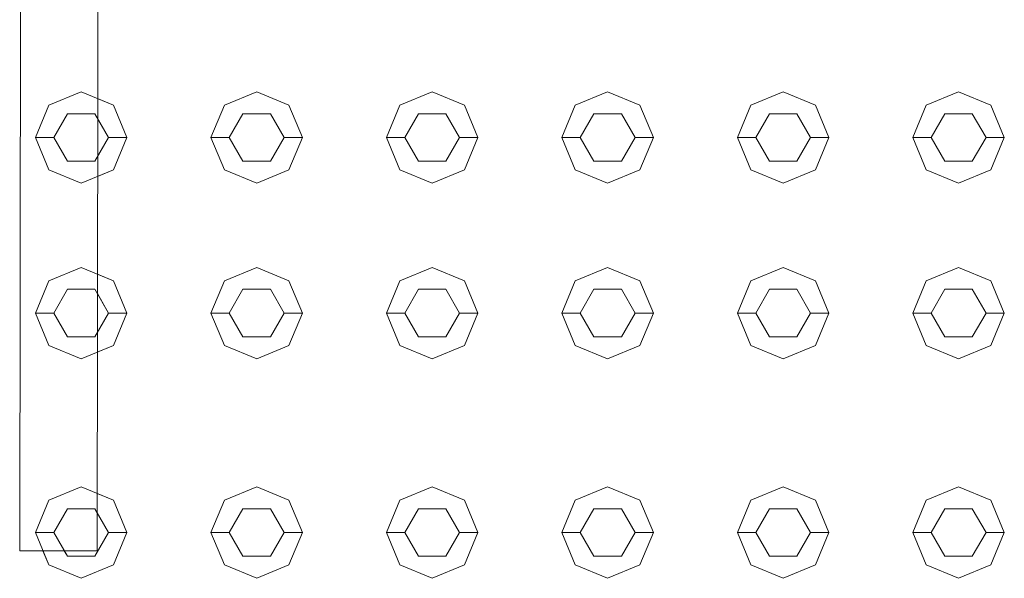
# Model space of a CAD drawing. Header units: millimetres. Extents: x 321 to 585, y -277 to 9.
# Tile 800 of 1056: x 344.364 to 344.903, y -16.698 to -16.392. Entities that reach past the tile are written whole.
import ezdxf

# ---------------------------------------------------------------- set-up
doc = ezdxf.new("R2010")
doc.units = ezdxf.units.MM
doc.header["$MEASUREMENT"] = 0
doc.layers.add('IFC-Elemento construtivo genérico-Contorno', color=253, linetype='Continuous', lineweight=5)
doc.layers.add('IFC-Porta-Contorno', color=142, linetype='Continuous', lineweight=5)

msp = doc.modelspace()

# ---------------------------------------------------------------- linework, layer by layer
at = {"layer": 'IFC-Elemento construtivo genérico-Contorno', "lineweight": 5}
for p, q in [((344.38007, -16.43909), (344.39775, -16.43177)), ((344.39775, -16.43177), (344.41543, -16.43909)), ((344.47607, -16.43909), (344.49375, -16.43177)), ((344.47607, -16.43909), (344.49375, -16.43177)), ((344.49375, -16.43177), (344.51143, -16.43909)), ((344.49375, -16.43177), (344.51143, -16.43909)), ((344.57207, -16.43909), (344.58975, -16.43177)), ((344.57207, -16.43909), (344.58975, -16.43177)), ((344.58975, -16.43177), (344.60743, -16.43909)), ((344.58975, -16.43177), (344.60743, -16.43909)), ((344.66807, -16.43909), (344.68575, -16.43177)), ((344.66807, -16.43909), (344.68575, -16.43177)), ((344.68575, -16.43177), (344.70343, -16.43909)), ((344.68575, -16.43177), (344.70343, -16.43909)), ((344.76407, -16.43909), (344.78175, -16.43177)), ((344.76407, -16.43909), (344.78175, -16.43177)), ((344.78175, -16.43177), (344.79943, -16.43909)), ((344.78175, -16.43177), (344.79943, -16.43909)), ((344.86007, -16.43909), (344.87775, -16.43177)), ((344.86007, -16.43909), (344.87775, -16.43177)), ((344.87775, -16.43177), (344.89543, -16.43909)), ((344.87775, -16.43177), (344.89543, -16.43909)), ((344.37275, -16.45677), (344.38007, -16.43909)), ((344.40675, -16.4355), (344.41543, -16.43909)), ((344.41543, -16.43909), (344.42275, -16.45677)), ((344.41543, -16.43909), (344.42275, -16.45677)), ((344.46875, -16.45677), (344.47607, -16.43909)), ((344.46875, -16.45677), (344.47607, -16.43909)), ((344.51143, -16.43909), (344.51875, -16.45677)), ((344.51143, -16.43909), (344.51875, -16.45677)), ((344.56475, -16.45677), (344.57207, -16.43909)), ((344.56475, -16.45677), (344.57207, -16.43909)), ((344.60743, -16.43909), (344.61475, -16.45677)), ((344.60743, -16.43909), (344.61475, -16.45677)), ((344.66075, -16.45677), (344.66807, -16.43909)), ((344.66075, -16.45677), (344.66807, -16.43909)), ((344.70343, -16.43909), (344.71075, -16.45677)), ((344.70343, -16.43909), (344.71075, -16.45677)), ((344.75675, -16.45677), (344.76407, -16.43909)), ((344.75675, -16.45677), (344.76407, -16.43909)), ((344.79943, -16.43909), (344.80675, -16.45677)), ((344.79943, -16.43909), (344.80675, -16.45677)), ((344.85275, -16.45677), (344.86007, -16.43909)), ((344.85275, -16.45677), (344.86007, -16.43909)), ((344.89543, -16.43909), (344.90275, -16.45677)), ((344.89543, -16.43909), (344.90275, -16.45677)), ((344.38275, -16.45677), (344.39025, -16.44378)), ((344.39025, -16.44378), (344.40525, -16.44378)), ((344.40525, -16.44378), (344.41275, -16.45677)), ((344.47875, -16.45677), (344.48625, -16.44378)), ((344.47875, -16.45677), (344.48625, -16.44378)), ((344.48625, -16.44378), (344.50125, -16.44378)), ((344.48625, -16.44378), (344.50125, -16.44378)), ((344.50125, -16.44378), (344.50875, -16.45677)), ((344.50125, -16.44378), (344.50875, -16.45677)), ((344.57475, -16.45677), (344.58225, -16.44378)), ((344.57475, -16.45677), (344.58225, -16.44378)), ((344.58225, -16.44378), (344.59725, -16.44378)), ((344.58225, -16.44378), (344.59725, -16.44378)), ((344.59725, -16.44378), (344.60475, -16.45677)), ((344.59725, -16.44378), (344.60475, -16.45677)), ((344.67075, -16.45677), (344.67825, -16.44378)), ((344.67075, -16.45677), (344.67825, -16.44378)), ((344.67825, -16.44378), (344.69325, -16.44378)), ((344.67825, -16.44378), (344.69325, -16.44378)), ((344.69325, -16.44378), (344.70075, -16.45677)), ((344.69325, -16.44378), (344.70075, -16.45677)), ((344.76675, -16.45677), (344.77425, -16.44378)), ((344.76675, -16.45677), (344.77425, -16.44378)), ((344.77425, -16.44378), (344.78925, -16.44378)), ((344.77425, -16.44378), (344.78925, -16.44378)), ((344.78925, -16.44378), (344.79675, -16.45677)), ((344.78925, -16.44378), (344.79675, -16.45677)), ((344.86275, -16.45677), (344.87025, -16.44378)), ((344.86275, -16.45677), (344.87025, -16.44378)), ((344.87025, -16.44378), (344.88525, -16.44378)), ((344.87025, -16.44378), (344.88525, -16.44378)), ((344.88525, -16.44378), (344.89275, -16.45677)), ((344.88525, -16.44378), (344.89275, -16.45677)), ((344.40674, -16.44636), (344.41275, -16.45677)), ((344.37275, -16.45677), (344.38275, -16.45677)), ((344.37275, -16.45677), (344.38007, -16.47445)), ((344.38275, -16.45677), (344.39025, -16.46976)), ((344.40525, -16.46976), (344.41275, -16.45677)), ((344.40671, -16.46723), (344.41275, -16.45677)), ((344.41275, -16.45677), (344.42275, -16.45677)), ((344.41275, -16.45677), (344.42275, -16.45677)), ((344.41543, -16.47445), (344.42275, -16.45677)), ((344.41543, -16.47445), (344.42275, -16.45677)), ((344.46875, -16.45677), (344.47875, -16.45677)), ((344.46875, -16.45677), (344.47607, -16.47445)), ((344.46875, -16.45677), (344.47875, -16.45677)), ((344.46875, -16.45677), (344.47607, -16.47445)), ((344.47875, -16.45677), (344.48625, -16.46976)), ((344.47875, -16.45677), (344.48625, -16.46976)), ((344.50125, -16.46976), (344.50875, -16.45677)), ((344.50125, -16.46976), (344.50875, -16.45677)), ((344.50875, -16.45677), (344.51875, -16.45677)), ((344.50875, -16.45677), (344.51875, -16.45677)), ((344.51143, -16.47445), (344.51875, -16.45677)), ((344.51143, -16.47445), (344.51875, -16.45677)), ((344.56475, -16.45677), (344.57475, -16.45677)), ((344.56475, -16.45677), (344.57207, -16.47445)), ((344.56475, -16.45677), (344.57475, -16.45677)), ((344.56475, -16.45677), (344.57207, -16.47445)), ((344.57475, -16.45677), (344.58225, -16.46976)), ((344.57475, -16.45677), (344.58225, -16.46976)), ((344.59725, -16.46976), (344.60475, -16.45677)), ((344.59725, -16.46976), (344.60475, -16.45677)), ((344.60475, -16.45677), (344.61475, -16.45677)), ((344.60475, -16.45677), (344.61475, -16.45677)), ((344.60743, -16.47445), (344.61475, -16.45677)), ((344.60743, -16.47445), (344.61475, -16.45677)), ((344.66075, -16.45677), (344.67075, -16.45677)), ((344.66075, -16.45677), (344.66807, -16.47445)), ((344.66075, -16.45677), (344.67075, -16.45677)), ((344.66075, -16.45677), (344.66807, -16.47445)), ((344.67075, -16.45677), (344.67825, -16.46976)), ((344.67075, -16.45677), (344.67825, -16.46976)), ((344.69325, -16.46976), (344.70075, -16.45677)), ((344.69325, -16.46976), (344.70075, -16.45677)), ((344.70075, -16.45677), (344.71075, -16.45677)), ((344.70075, -16.45677), (344.71075, -16.45677)), ((344.70343, -16.47445), (344.71075, -16.45677)), ((344.70343, -16.47445), (344.71075, -16.45677)), ((344.75675, -16.45677), (344.76675, -16.45677)), ((344.75675, -16.45677), (344.76407, -16.47445)), ((344.75675, -16.45677), (344.76675, -16.45677)), ((344.75675, -16.45677), (344.76407, -16.47445)), ((344.76675, -16.45677), (344.77425, -16.46976)), ((344.76675, -16.45677), (344.77425, -16.46976)), ((344.78925, -16.46976), (344.79675, -16.45677)), ((344.78925, -16.46976), (344.79675, -16.45677)), ((344.79675, -16.45677), (344.80675, -16.45677)), ((344.79675, -16.45677), (344.80675, -16.45677)), ((344.79943, -16.47445), (344.80675, -16.45677)), ((344.79943, -16.47445), (344.80675, -16.45677)), ((344.85275, -16.45677), (344.86275, -16.45677)), ((344.85275, -16.45677), (344.86007, -16.47445)), ((344.85275, -16.45677), (344.86275, -16.45677)), ((344.85275, -16.45677), (344.86007, -16.47445)), ((344.86275, -16.45677), (344.87025, -16.46976)), ((344.86275, -16.45677), (344.87025, -16.46976)), ((344.88525, -16.46976), (344.89275, -16.45677)), ((344.88525, -16.46976), (344.89275, -16.45677)), ((344.89275, -16.45677), (344.90275, -16.45677)), ((344.89275, -16.45677), (344.90275, -16.45677)), ((344.89543, -16.47445), (344.90275, -16.45677)), ((344.89543, -16.47445), (344.90275, -16.45677)), ((344.39025, -16.46976), (344.40525, -16.46976)), ((344.48625, -16.46976), (344.50125, -16.46976)), ((344.48625, -16.46976), (344.50125, -16.46976)), ((344.58225, -16.46976), (344.59725, -16.46976)), ((344.58225, -16.46976), (344.59725, -16.46976)), ((344.67825, -16.46976), (344.69325, -16.46976)), ((344.67825, -16.46976), (344.69325, -16.46976)), ((344.77425, -16.46976), (344.78925, -16.46976)), ((344.77425, -16.46976), (344.78925, -16.46976)), ((344.87025, -16.46976), (344.88525, -16.46976)), ((344.87025, -16.46976), (344.88525, -16.46976)), ((344.38007, -16.47445), (344.39775, -16.48177)), ((344.39775, -16.48177), (344.41543, -16.47445)), ((344.4067, -16.47806), (344.41543, -16.47445)), ((344.47607, -16.47445), (344.49375, -16.48177)), ((344.47607, -16.47445), (344.49375, -16.48177)), ((344.49375, -16.48177), (344.51143, -16.47445)), ((344.49375, -16.48177), (344.51143, -16.47445)), ((344.57207, -16.47445), (344.58975, -16.48177)), ((344.57207, -16.47445), (344.58975, -16.48177)), ((344.58975, -16.48177), (344.60743, -16.47445)), ((344.58975, -16.48177), (344.60743, -16.47445)), ((344.66807, -16.47445), (344.68575, -16.48177)), ((344.66807, -16.47445), (344.68575, -16.48177)), ((344.68575, -16.48177), (344.70343, -16.47445)), ((344.68575, -16.48177), (344.70343, -16.47445)), ((344.76407, -16.47445), (344.78175, -16.48177)), ((344.76407, -16.47445), (344.78175, -16.48177)), ((344.78175, -16.48177), (344.79943, -16.47445)), ((344.78175, -16.48177), (344.79943, -16.47445)), ((344.86007, -16.47445), (344.87775, -16.48177)), ((344.86007, -16.47445), (344.87775, -16.48177)), ((344.87775, -16.48177), (344.89543, -16.47445)), ((344.87775, -16.48177), (344.89543, -16.47445)), ((344.38007, -16.53509), (344.39775, -16.52777)), ((344.39775, -16.52777), (344.41543, -16.53509)), ((344.47607, -16.53509), (344.49375, -16.52777)), ((344.47607, -16.53509), (344.49375, -16.52777)), ((344.49375, -16.52777), (344.51143, -16.53509)), ((344.49375, -16.52777), (344.51143, -16.53509)), ((344.57207, -16.53509), (344.58975, -16.52777)), ((344.57207, -16.53509), (344.58975, -16.52777)), ((344.58975, -16.52777), (344.60743, -16.53509)), ((344.58975, -16.52777), (344.60743, -16.53509)), ((344.66807, -16.53509), (344.68575, -16.52777)), ((344.66807, -16.53509), (344.68575, -16.52777)), ((344.68575, -16.52777), (344.70343, -16.53509)), ((344.68575, -16.52777), (344.70343, -16.53509)), ((344.76407, -16.53509), (344.78175, -16.52777)), ((344.76407, -16.53509), (344.78175, -16.52777)), ((344.78175, -16.52777), (344.79943, -16.53509)), ((344.78175, -16.52777), (344.79943, -16.53509)), ((344.86007, -16.53509), (344.87775, -16.52777)), ((344.86007, -16.53509), (344.87775, -16.52777)), ((344.87775, -16.52777), (344.89543, -16.53509)), ((344.87775, -16.52777), (344.89543, -16.53509)), ((344.37275, -16.55277), (344.38007, -16.53509)), ((344.40663, -16.53145), (344.41543, -16.53509)), ((344.41543, -16.53509), (344.42275, -16.55277)), ((344.41543, -16.53509), (344.42275, -16.55277)), ((344.46875, -16.55277), (344.47607, -16.53509)), ((344.46875, -16.55277), (344.47607, -16.53509)), ((344.51143, -16.53509), (344.51875, -16.55277)), ((344.51143, -16.53509), (344.51875, -16.55277)), ((344.56475, -16.55277), (344.57207, -16.53509)), ((344.56475, -16.55277), (344.57207, -16.53509)), ((344.60743, -16.53509), (344.61475, -16.55277)), ((344.60743, -16.53509), (344.61475, -16.55277)), ((344.66075, -16.55277), (344.66807, -16.53509)), ((344.66075, -16.55277), (344.66807, -16.53509)), ((344.70343, -16.53509), (344.71075, -16.55277)), ((344.70343, -16.53509), (344.71075, -16.55277)), ((344.75675, -16.55277), (344.76407, -16.53509)), ((344.75675, -16.55277), (344.76407, -16.53509)), ((344.79943, -16.53509), (344.80675, -16.55277)), ((344.79943, -16.53509), (344.80675, -16.55277)), ((344.85275, -16.55277), (344.86007, -16.53509)), ((344.85275, -16.55277), (344.86007, -16.53509)), ((344.89543, -16.53509), (344.90275, -16.55277)), ((344.89543, -16.53509), (344.90275, -16.55277)), ((344.38275, -16.55277), (344.39025, -16.53978)), ((344.39025, -16.53978), (344.40525, -16.53978)), ((344.40525, -16.53978), (344.41275, -16.55277)), ((344.47875, -16.55277), (344.48625, -16.53978)), ((344.47875, -16.55277), (344.48625, -16.53978)), ((344.48625, -16.53978), (344.50125, -16.53978)), ((344.48625, -16.53978), (344.50125, -16.53978)), ((344.50125, -16.53978), (344.50875, -16.55277)), ((344.50125, -16.53978), (344.50875, -16.55277)), ((344.57475, -16.55277), (344.58225, -16.53978)), ((344.57475, -16.55277), (344.58225, -16.53978)), ((344.58225, -16.53978), (344.59725, -16.53978)), ((344.58225, -16.53978), (344.59725, -16.53978)), ((344.59725, -16.53978), (344.60475, -16.55277)), ((344.59725, -16.53978), (344.60475, -16.55277)), ((344.67075, -16.55277), (344.67825, -16.53978)), ((344.67075, -16.55277), (344.67825, -16.53978)), ((344.67825, -16.53978), (344.69325, -16.53978)), ((344.67825, -16.53978), (344.69325, -16.53978)), ((344.69325, -16.53978), (344.70075, -16.55277)), ((344.69325, -16.53978), (344.70075, -16.55277)), ((344.76675, -16.55277), (344.77425, -16.53978)), ((344.76675, -16.55277), (344.77425, -16.53978)), ((344.77425, -16.53978), (344.78925, -16.53978)), ((344.77425, -16.53978), (344.78925, -16.53978)), ((344.78925, -16.53978), (344.79675, -16.55277)), ((344.78925, -16.53978), (344.79675, -16.55277)), ((344.86275, -16.55277), (344.87025, -16.53978)), ((344.86275, -16.55277), (344.87025, -16.53978)), ((344.87025, -16.53978), (344.88525, -16.53978)), ((344.87025, -16.53978), (344.88525, -16.53978)), ((344.88525, -16.53978), (344.89275, -16.55277)), ((344.88525, -16.53978), (344.89275, -16.55277)), ((344.40661, -16.54214), (344.41275, -16.55277)), ((344.37275, -16.55277), (344.38275, -16.55277)), ((344.37275, -16.55277), (344.38007, -16.57044)), ((344.38275, -16.55277), (344.39025, -16.56575)), ((344.40525, -16.56575), (344.41275, -16.55277)), ((344.40659, -16.56344), (344.41275, -16.55277)), ((344.41275, -16.55277), (344.42275, -16.55277)), ((344.41275, -16.55277), (344.42275, -16.55277)), ((344.41543, -16.57044), (344.42275, -16.55277)), ((344.41543, -16.57044), (344.42275, -16.55277)), ((344.46875, -16.55277), (344.47875, -16.55277)), ((344.46875, -16.55277), (344.47607, -16.57044)), ((344.46875, -16.55277), (344.47875, -16.55277)), ((344.46875, -16.55277), (344.47607, -16.57044)), ((344.47875, -16.55277), (344.48625, -16.56575)), ((344.47875, -16.55277), (344.48625, -16.56575)), ((344.50125, -16.56575), (344.50875, -16.55277)), ((344.50125, -16.56575), (344.50875, -16.55277)), ((344.50875, -16.55277), (344.51875, -16.55277)), ((344.50875, -16.55277), (344.51875, -16.55277)), ((344.51143, -16.57044), (344.51875, -16.55277)), ((344.51143, -16.57044), (344.51875, -16.55277)), ((344.56475, -16.55277), (344.57475, -16.55277)), ((344.56475, -16.55277), (344.57207, -16.57044)), ((344.56475, -16.55277), (344.57475, -16.55277)), ((344.56475, -16.55277), (344.57207, -16.57044)), ((344.57475, -16.55277), (344.58225, -16.56575)), ((344.57475, -16.55277), (344.58225, -16.56575)), ((344.59725, -16.56575), (344.60475, -16.55277)), ((344.59725, -16.56575), (344.60475, -16.55277)), ((344.60475, -16.55277), (344.61475, -16.55277)), ((344.60475, -16.55277), (344.61475, -16.55277)), ((344.60743, -16.57044), (344.61475, -16.55277)), ((344.60743, -16.57044), (344.61475, -16.55277)), ((344.66075, -16.55277), (344.67075, -16.55277)), ((344.66075, -16.55277), (344.66807, -16.57044)), ((344.66075, -16.55277), (344.67075, -16.55277)), ((344.66075, -16.55277), (344.66807, -16.57044)), ((344.67075, -16.55277), (344.67825, -16.56575)), ((344.67075, -16.55277), (344.67825, -16.56575)), ((344.69325, -16.56575), (344.70075, -16.55277)), ((344.69325, -16.56575), (344.70075, -16.55277)), ((344.70075, -16.55277), (344.71075, -16.55277)), ((344.70075, -16.55277), (344.71075, -16.55277)), ((344.70343, -16.57044), (344.71075, -16.55277)), ((344.70343, -16.57044), (344.71075, -16.55277)), ((344.75675, -16.55277), (344.76675, -16.55277)), ((344.75675, -16.55277), (344.76407, -16.57044)), ((344.75675, -16.55277), (344.76675, -16.55277)), ((344.75675, -16.55277), (344.76407, -16.57044)), ((344.76675, -16.55277), (344.77425, -16.56575)), ((344.76675, -16.55277), (344.77425, -16.56575)), ((344.78925, -16.56575), (344.79675, -16.55277)), ((344.78925, -16.56575), (344.79675, -16.55277)), ((344.79675, -16.55277), (344.80675, -16.55277)), ((344.79675, -16.55277), (344.80675, -16.55277)), ((344.79943, -16.57044), (344.80675, -16.55277)), ((344.79943, -16.57044), (344.80675, -16.55277)), ((344.85275, -16.55277), (344.86275, -16.55277)), ((344.85275, -16.55277), (344.86007, -16.57044)), ((344.85275, -16.55277), (344.86275, -16.55277)), ((344.85275, -16.55277), (344.86007, -16.57044)), ((344.86275, -16.55277), (344.87025, -16.56575)), ((344.86275, -16.55277), (344.87025, -16.56575)), ((344.88525, -16.56575), (344.89275, -16.55277)), ((344.88525, -16.56575), (344.89275, -16.55277)), ((344.89275, -16.55277), (344.90275, -16.55277)), ((344.89275, -16.55277), (344.90275, -16.55277)), ((344.89543, -16.57044), (344.90275, -16.55277)), ((344.89543, -16.57044), (344.90275, -16.55277)), ((344.39025, -16.56575), (344.40525, -16.56575)), ((344.48625, -16.56575), (344.50125, -16.56575)), ((344.48625, -16.56575), (344.50125, -16.56575)), ((344.58225, -16.56575), (344.59725, -16.56575)), ((344.58225, -16.56575), (344.59725, -16.56575)), ((344.67825, -16.56575), (344.69325, -16.56575)), ((344.67825, -16.56575), (344.69325, -16.56575)), ((344.77425, -16.56575), (344.78925, -16.56575)), ((344.77425, -16.56575), (344.78925, -16.56575)), ((344.87025, -16.56575), (344.88525, -16.56575)), ((344.87025, -16.56575), (344.88525, -16.56575)), ((344.38007, -16.57044), (344.39775, -16.57777)), ((344.39775, -16.57777), (344.41543, -16.57044)), ((344.40657, -16.57411), (344.41543, -16.57044)), ((344.47607, -16.57044), (344.49375, -16.57777)), ((344.47607, -16.57044), (344.49375, -16.57777)), ((344.49375, -16.57777), (344.51143, -16.57044)), ((344.49375, -16.57777), (344.51143, -16.57044)), ((344.57207, -16.57044), (344.58975, -16.57777)), ((344.57207, -16.57044), (344.58975, -16.57777)), ((344.58975, -16.57777), (344.60743, -16.57044)), ((344.58975, -16.57777), (344.60743, -16.57044)), ((344.66807, -16.57044), (344.68575, -16.57777)), ((344.66807, -16.57044), (344.68575, -16.57777)), ((344.68575, -16.57777), (344.70343, -16.57044)), ((344.68575, -16.57777), (344.70343, -16.57044)), ((344.76407, -16.57044), (344.78175, -16.57777)), ((344.76407, -16.57044), (344.78175, -16.57777)), ((344.78175, -16.57777), (344.79943, -16.57044)), ((344.78175, -16.57777), (344.79943, -16.57044)), ((344.86007, -16.57044), (344.87775, -16.57777)), ((344.86007, -16.57044), (344.87775, -16.57777)), ((344.87775, -16.57777), (344.89543, -16.57044)), ((344.87775, -16.57777), (344.89543, -16.57044)), ((344.38007, -16.65509), (344.39775, -16.64777)), ((344.39775, -16.64777), (344.41543, -16.65509)), ((344.47607, -16.65509), (344.49375, -16.64777)), ((344.47607, -16.65509), (344.49375, -16.64777)), ((344.49375, -16.64777), (344.51143, -16.65509)), ((344.49375, -16.64777), (344.51143, -16.65509)), ((344.57207, -16.65509), (344.58975, -16.64777)), ((344.57207, -16.65509), (344.58975, -16.64777)), ((344.58975, -16.64777), (344.60743, -16.65509)), ((344.58975, -16.64777), (344.60743, -16.65509)), ((344.66807, -16.65509), (344.68575, -16.64777)), ((344.66807, -16.65509), (344.68575, -16.64777)), ((344.68575, -16.64777), (344.70343, -16.65509)), ((344.68575, -16.64777), (344.70343, -16.65509)), ((344.76407, -16.65509), (344.78175, -16.64777)), ((344.76407, -16.65509), (344.78175, -16.64777)), ((344.78175, -16.64777), (344.79943, -16.65509)), ((344.78175, -16.64777), (344.79943, -16.65509)), ((344.86007, -16.65509), (344.87775, -16.64777)), ((344.86007, -16.65509), (344.87775, -16.64777)), ((344.87775, -16.64777), (344.89543, -16.65509)), ((344.87775, -16.64777), (344.89543, -16.65509)), ((344.40647, -16.65138), (344.41543, -16.65509)), ((344.37275, -16.67277), (344.38007, -16.65509)), ((344.38275, -16.67277), (344.39025, -16.65978)), ((344.39025, -16.65978), (344.40525, -16.65978)), ((344.40525, -16.65978), (344.41275, -16.67277)), ((344.41543, -16.65509), (344.42275, -16.67277)), ((344.41543, -16.65509), (344.42275, -16.67277)), ((344.46875, -16.67277), (344.47607, -16.65509)), ((344.46875, -16.67277), (344.47607, -16.65509)), ((344.47875, -16.67277), (344.48625, -16.65978)), ((344.47875, -16.67277), (344.48625, -16.65978)), ((344.48625, -16.65978), (344.50125, -16.65978)), ((344.48625, -16.65978), (344.50125, -16.65978)), ((344.50125, -16.65978), (344.50875, -16.67277)), ((344.50125, -16.65978), (344.50875, -16.67277)), ((344.51143, -16.65509), (344.51875, -16.67277)), ((344.51143, -16.65509), (344.51875, -16.67277)), ((344.56475, -16.67277), (344.57207, -16.65509)), ((344.56475, -16.67277), (344.57207, -16.65509)), ((344.57475, -16.67277), (344.58225, -16.65978)), ((344.57475, -16.67277), (344.58225, -16.65978)), ((344.58225, -16.65978), (344.59725, -16.65978)), ((344.58225, -16.65978), (344.59725, -16.65978)), ((344.59725, -16.65978), (344.60475, -16.67277)), ((344.59725, -16.65978), (344.60475, -16.67277)), ((344.60743, -16.65509), (344.61475, -16.67277)), ((344.60743, -16.65509), (344.61475, -16.67277)), ((344.66075, -16.67277), (344.66807, -16.65509)), ((344.66075, -16.67277), (344.66807, -16.65509)), ((344.67075, -16.67277), (344.67825, -16.65978)), ((344.67075, -16.67277), (344.67825, -16.65978)), ((344.67825, -16.65978), (344.69325, -16.65978)), ((344.67825, -16.65978), (344.69325, -16.65978)), ((344.69325, -16.65978), (344.70075, -16.67277)), ((344.69325, -16.65978), (344.70075, -16.67277)), ((344.70343, -16.65509), (344.71075, -16.67277)), ((344.70343, -16.65509), (344.71075, -16.67277)), ((344.75675, -16.67277), (344.76407, -16.65509)), ((344.75675, -16.67277), (344.76407, -16.65509)), ((344.76675, -16.67277), (344.77425, -16.65978)), ((344.76675, -16.67277), (344.77425, -16.65978)), ((344.77425, -16.65978), (344.78925, -16.65978)), ((344.77425, -16.65978), (344.78925, -16.65978)), ((344.78925, -16.65978), (344.79675, -16.67277)), ((344.78925, -16.65978), (344.79675, -16.67277)), ((344.79943, -16.65509), (344.80675, -16.67277)), ((344.79943, -16.65509), (344.80675, -16.67277)), ((344.85275, -16.67277), (344.86007, -16.65509)), ((344.85275, -16.67277), (344.86007, -16.65509)), ((344.86275, -16.67277), (344.87025, -16.65978)), ((344.86275, -16.67277), (344.87025, -16.65978)), ((344.87025, -16.65978), (344.88525, -16.65978)), ((344.87025, -16.65978), (344.88525, -16.65978)), ((344.88525, -16.65978), (344.89275, -16.67277)), ((344.88525, -16.65978), (344.89275, -16.67277)), ((344.89543, -16.65509), (344.90275, -16.67277)), ((344.89543, -16.65509), (344.90275, -16.67277)), ((344.40646, -16.66187), (344.41275, -16.67277)), ((344.37275, -16.67277), (344.38275, -16.67277)), ((344.37275, -16.67277), (344.38007, -16.69044)), ((344.38275, -16.67277), (344.39025, -16.68575)), ((344.40525, -16.68575), (344.41275, -16.67277)), ((344.40525, -16.68575), (344.41275, -16.67277)), ((344.41275, -16.67277), (344.42275, -16.67277)), ((344.41275, -16.67277), (344.42275, -16.67277)), ((344.41543, -16.69044), (344.42275, -16.67277)), ((344.41543, -16.69044), (344.42275, -16.67277)), ((344.46875, -16.67277), (344.47875, -16.67277)), ((344.46875, -16.67277), (344.47607, -16.69044)), ((344.46875, -16.67277), (344.47875, -16.67277)), ((344.46875, -16.67277), (344.47607, -16.69044)), ((344.47875, -16.67277), (344.48625, -16.68575)), ((344.47875, -16.67277), (344.48625, -16.68575)), ((344.50125, -16.68575), (344.50875, -16.67277)), ((344.50125, -16.68575), (344.50875, -16.67277)), ((344.50875, -16.67277), (344.51875, -16.67277)), ((344.50875, -16.67277), (344.51875, -16.67277)), ((344.51143, -16.69044), (344.51875, -16.67277)), ((344.51143, -16.69044), (344.51875, -16.67277)), ((344.56475, -16.67277), (344.57475, -16.67277)), ((344.56475, -16.67277), (344.57207, -16.69044)), ((344.56475, -16.67277), (344.57475, -16.67277)), ((344.56475, -16.67277), (344.57207, -16.69044)), ((344.57475, -16.67277), (344.58225, -16.68575)), ((344.57475, -16.67277), (344.58225, -16.68575)), ((344.59725, -16.68575), (344.60475, -16.67277)), ((344.59725, -16.68575), (344.60475, -16.67277)), ((344.60475, -16.67277), (344.61475, -16.67277)), ((344.60475, -16.67277), (344.61475, -16.67277)), ((344.60743, -16.69044), (344.61475, -16.67277)), ((344.60743, -16.69044), (344.61475, -16.67277)), ((344.66075, -16.67277), (344.67075, -16.67277)), ((344.66075, -16.67277), (344.66807, -16.69044)), ((344.66075, -16.67277), (344.67075, -16.67277)), ((344.66075, -16.67277), (344.66807, -16.69044)), ((344.67075, -16.67277), (344.67825, -16.68575)), ((344.67075, -16.67277), (344.67825, -16.68575)), ((344.69325, -16.68575), (344.70075, -16.67277)), ((344.69325, -16.68575), (344.70075, -16.67277)), ((344.70075, -16.67277), (344.71075, -16.67277)), ((344.70075, -16.67277), (344.71075, -16.67277)), ((344.70343, -16.69044), (344.71075, -16.67277)), ((344.70343, -16.69044), (344.71075, -16.67277)), ((344.75675, -16.67277), (344.76675, -16.67277)), ((344.75675, -16.67277), (344.76407, -16.69044)), ((344.75675, -16.67277), (344.76675, -16.67277)), ((344.75675, -16.67277), (344.76407, -16.69044)), ((344.76675, -16.67277), (344.77425, -16.68575)), ((344.76675, -16.67277), (344.77425, -16.68575)), ((344.78925, -16.68575), (344.79675, -16.67277)), ((344.78925, -16.68575), (344.79675, -16.67277)), ((344.79675, -16.67277), (344.80675, -16.67277)), ((344.79675, -16.67277), (344.80675, -16.67277)), ((344.79943, -16.69044), (344.80675, -16.67277)), ((344.79943, -16.69044), (344.80675, -16.67277)), ((344.85275, -16.67277), (344.86275, -16.67277)), ((344.85275, -16.67277), (344.86007, -16.69044)), ((344.85275, -16.67277), (344.86275, -16.67277)), ((344.85275, -16.67277), (344.86007, -16.69044)), ((344.86275, -16.67277), (344.87025, -16.68575)), ((344.86275, -16.67277), (344.87025, -16.68575)), ((344.88525, -16.68575), (344.89275, -16.67277)), ((344.88525, -16.68575), (344.89275, -16.67277)), ((344.89275, -16.67277), (344.90275, -16.67277)), ((344.89275, -16.67277), (344.90275, -16.67277)), ((344.89543, -16.69044), (344.90275, -16.67277)), ((344.89543, -16.69044), (344.90275, -16.67277)), ((344.37686, -16.6827), (344.38007, -16.69044)), ((344.38849, -16.68271), (344.39025, -16.68575)), ((344.39025, -16.68575), (344.40525, -16.68575)), ((344.39025, -16.68575), (344.40525, -16.68575)), ((344.48625, -16.68575), (344.50125, -16.68575)), ((344.48625, -16.68575), (344.50125, -16.68575)), ((344.58225, -16.68575), (344.59725, -16.68575)), ((344.58225, -16.68575), (344.59725, -16.68575)), ((344.67825, -16.68575), (344.69325, -16.68575)), ((344.67825, -16.68575), (344.69325, -16.68575)), ((344.77425, -16.68575), (344.78925, -16.68575)), ((344.77425, -16.68575), (344.78925, -16.68575)), ((344.87025, -16.68575), (344.88525, -16.68575)), ((344.87025, -16.68575), (344.88525, -16.68575)), ((344.38007, -16.69044), (344.39775, -16.69777)), ((344.38007, -16.69044), (344.39775, -16.69777)), ((344.39775, -16.69777), (344.41543, -16.69044)), ((344.39775, -16.69777), (344.41543, -16.69044)), ((344.47607, -16.69044), (344.49375, -16.69777)), ((344.47607, -16.69044), (344.49375, -16.69777)), ((344.49375, -16.69777), (344.51143, -16.69044)), ((344.49375, -16.69777), (344.51143, -16.69044)), ((344.57207, -16.69044), (344.58975, -16.69777)), ((344.57207, -16.69044), (344.58975, -16.69777)), ((344.58975, -16.69777), (344.60743, -16.69044)), ((344.58975, -16.69777), (344.60743, -16.69044)), ((344.66807, -16.69044), (344.68575, -16.69777)), ((344.66807, -16.69044), (344.68575, -16.69777)), ((344.68575, -16.69777), (344.70343, -16.69044)), ((344.68575, -16.69777), (344.70343, -16.69044)), ((344.76407, -16.69044), (344.78175, -16.69777)), ((344.76407, -16.69044), (344.78175, -16.69777)), ((344.78175, -16.69777), (344.79943, -16.69044)), ((344.78175, -16.69777), (344.79943, -16.69044)), ((344.86007, -16.69044), (344.87775, -16.69777)), ((344.86007, -16.69044), (344.87775, -16.69777)), ((344.87775, -16.69777), (344.89543, -16.69044)), ((344.87775, -16.69777), (344.89543, -16.69044))]:
    msp.add_line(p, q, dxfattribs=at)
at = {"layer": 'IFC-Porta-Contorno', "color": 7, "lineweight": 5}
for p, q in [((344.40677, -16.42263), (344.40805, -15.43684)), ((344.36411, -16.68268), (344.36539, -15.6969)), ((344.40643, -16.68274), (344.40677, -16.42263)), ((344.36411, -16.68268), (344.37686, -16.6827)), ((344.36411, -16.68268), (344.37295, -16.68269)), ((344.37295, -16.68269), (344.40643, -16.68274))]:
    msp.add_line(p, q, dxfattribs=at)

doc.saveas('drawing.dxf')
